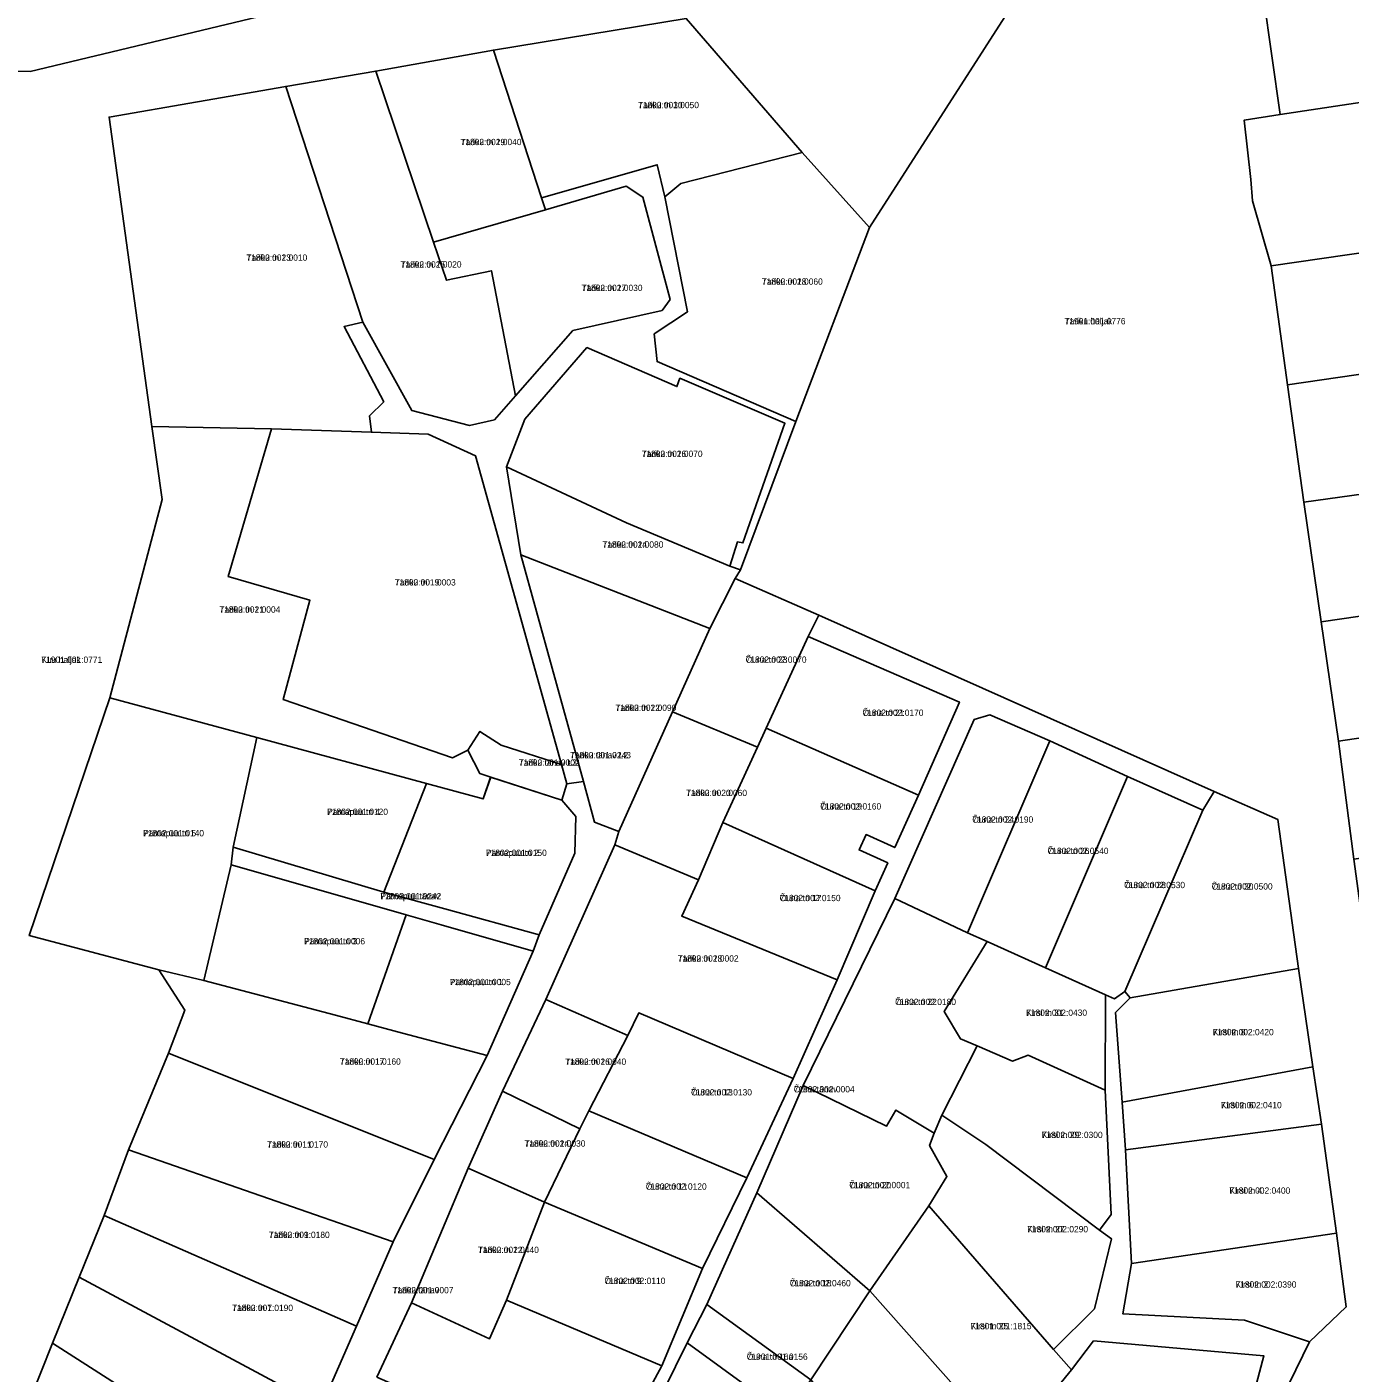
# Model space of a CAD drawing. Extents: x 529768 to 552006, y 6562269 to 6580975.
# Drawn here: x 537191.7 to 537506.7, y 6574471 to 6574791.4 of the extents above; entities that cross this region are included whole.
import ezdxf

# ---------------------------------------------------------------- set-up
doc = ezdxf.new("R2010")
doc.units = 0
for name, color, linetype in [('L_AADRESS', 7, 'Continuous'), ('PIIR', 7, 'Continuous'), ('TUNNUS', 7, 'Continuous')]:
    doc.layers.add(name, color=color, linetype=linetype)

msp = doc.modelspace()

# ---------------------------------------------------------------- linework, layer by layer
at = {"layer": 'PIIR'}
for points in [[(537456.9, 6574844.24), (537192.46, 6574780.83), (537176.64, 6574780.86), (537137.78, 6574780.85), (537101.38, 6574780.85), (537071.79, 6574780.83), (537032.72, 6574780.85), (537016.45, 6574780.81), (536967, 6574780.75), (536971.33, 6574792.88)], [(537176.64, 6574780.86), (537192.46, 6574780.83), (537456.9, 6574844.24), (537392.27, 6574743.64), (537376.22, 6574761.52), (537348.65, 6574793.39), (537302.74, 6574785.91), (537274.73, 6574780.91), (537253.3, 6574777.23), (537211.25, 6574769.95), (537221.41, 6574696.31), (537223.85, 6574678.91), (537211.39, 6574631.73), (537192.25, 6574575.13), (537223.08, 6574566.96), (537229.26, 6574557.38), (537225.37, 6574547.15), (537215.9, 6574524.17), (537210.09, 6574508.55), (537204.09, 6574493.83), (537197.75, 6574478.17), (537192.18, 6574464.15), (537186.43, 6574450.25)], [(537488.95, 6574461.89), (537497.08, 6574478.43), (537505.79, 6574486.79), (537503.45, 6574504.29), (537499.86, 6574530.3), (537497.85, 6574543.94), (537494.42, 6574567.35), (537489.47, 6574602.79), (537474.31, 6574609.41), (537380.2, 6574651.39), (537360.27, 6574660.11), (537361.61, 6574662.19), (537374.77, 6574697.53), (537392.27, 6574743.64), (537456.9, 6574844.24)], [(537486.06, 6574798.57), (537490.03, 6574770.53), (537481.52, 6574769.25), (537483.05, 6574755.11), (537483.5, 6574750.01), (537487.88, 6574734.54), (537491.8, 6574706.21), (537495.71, 6574678.33), (537499.85, 6574649.79), (537503.92, 6574621.41), (537507.62, 6574593.35), (537511.48, 6574564.86), (537515.07, 6574537.17), (537519.08, 6574507.83), (537522.96, 6574478.54), (537539.43, 6574455.47)], [(537328.88, 6574446.97), (537342.87, 6574472.73), (537352.56, 6574495.93), (537363.09, 6574517.47), (537374.15, 6574541.17), (537384.58, 6574564.6), (537393.63, 6574585.77), (537396.65, 6574592.46), (537389.81, 6574595.53), (537391.46, 6574599.18), (537398.3, 6574596.11), (537403.94, 6574608.59), (537413.69, 6574630.74), (537377.7, 6574646.29), (537380.2, 6574651.39), (537474.31, 6574609.41), (537471.68, 6574605.01), (537453.73, 6574613.04), (537435.19, 6574621.52), (537420.9, 6574627.72), (537417.2, 6574626.56), (537398.35, 6574583.97), (537376.48, 6574539.44), (537365.49, 6574513.93), (537353.58, 6574487.32), (537348.84, 6574478.2), (537332.1, 6574444.3)], [(537261.74, 6574463.02), (537270.12, 6574482.19), (537278.89, 6574502.25), (537288.68, 6574521.88), (537301.29, 6574546.62), (537312.18, 6574571.43), (537313.62, 6574575.35), (537322.14, 6574594.76), (537322.4, 6574603.52), (537319.06, 6574607.38), (537320.2, 6574611.28), (537324.17, 6574611.78), (537326.83, 6574602.14), (537332.62, 6574599.91), (537331.66, 6574596.72), (537315.2, 6574559.94), (537304.93, 6574538.11), (537296.72, 6574519.8), (537283.25, 6574487.75), (537274.96, 6574470.02)], [(537483.74, 6574465.85), (537486.18, 6574475.14), (537445.63, 6574478.66), (537440.36, 6574471.77), (537436.11, 6574476.64), (537445.83, 6574486.29), (537449.9, 6574502.98), (537447.07, 6574505.04), (537449.8, 6574508.75), (537448.37, 6574538.35), (537448.48, 6574561.04), (537450.63, 6574560.07), (537453.1, 6574561.87), (537454.36, 6574560.31), (537450.89, 6574556.86), (537452.45, 6574535.5), (537453.26, 6574524.18), (537454.65, 6574497.11), (537452.62, 6574485.11), (537481.58, 6574483.59), (537497.08, 6574478.43), (537488.95, 6574461.89)]]:
    msp.add_lwpolyline(points, dxfattribs=at)
for points in [[(537486.06, 6574798.57), (537527.63, 6574805.18), (537531.69, 6574776.86), (537490.03, 6574770.53)], [(537302.74, 6574785.91), (537348.65, 6574793.39), (537376.22, 6574761.52), (537347.35, 6574754.14), (537343.52, 6574750.94), (537341.75, 6574758.62), (537314.22, 6574750.75)], [(537274.73, 6574780.91), (537302.74, 6574785.91), (537314.22, 6574750.75), (537315.16, 6574747.89), (537288.5, 6574740.15)], [(537253.3, 6574777.23), (537274.73, 6574780.91), (537288.5, 6574740.15), (537291.57, 6574731.11), (537302.29, 6574733.37), (537308.02, 6574703.64), (537302.99, 6574697.92), (537297.03, 6574696.55), (537283.32, 6574700.14), (537271.62, 6574721.14)], [(537211.25, 6574769.95), (537253.3, 6574777.23), (537271.62, 6574721.14), (537267.21, 6574720.07), (537276.62, 6574702.2), (537273.21, 6574698.81), (537273.72, 6574694.95), (537249.9, 6574695.77), (537221.41, 6574696.31)], [(537487.88, 6574734.54), (537483.5, 6574750.01), (537483.05, 6574755.11), (537481.52, 6574769.25), (537490.03, 6574770.53), (537531.69, 6574776.86), (537536.7, 6574741.59)], [(537341.04, 6574718.33), (537348.92, 6574723.57), (537343.52, 6574750.94), (537347.35, 6574754.14), (537376.22, 6574761.52), (537392.27, 6574743.64), (537374.77, 6574697.53), (537341.7, 6574711.74)], [(537287.18, 6574694.49), (537273.72, 6574694.95), (537273.21, 6574698.81), (537276.62, 6574702.2), (537267.21, 6574720.07), (537271.62, 6574721.14), (537283.32, 6574700.14), (537297.03, 6574696.55), (537302.99, 6574697.92), (537308.02, 6574703.64), (537321.66, 6574719.13), (537342.89, 6574723.88), (537344.82, 6574726.53), (537338.34, 6574750.9), (537334.36, 6574753.47), (537315.16, 6574747.89), (537314.22, 6574750.75), (537341.75, 6574758.62), (537343.52, 6574750.94), (537348.92, 6574723.57), (537341.04, 6574718.33), (537341.7, 6574711.74), (537374.77, 6574697.53), (537361.61, 6574662.19), (537359.02, 6574663.03), (537360.84, 6574668.83), (537362.13, 6574668.59), (537372.16, 6574697.08), (537347.15, 6574707.78), (537346.42, 6574705.81), (537325, 6574715.09), (537310.23, 6574698.08), (537305.85, 6574686.69), (537309.27, 6574665.76), (537324.17, 6574611.78), (537320.2, 6574611.28), (537318.94, 6574615.83), (537298.52, 6574689.3)], [(537308.02, 6574703.64), (537302.29, 6574733.37), (537291.57, 6574731.11), (537288.5, 6574740.15), (537315.16, 6574747.89), (537334.36, 6574753.47), (537338.34, 6574750.9), (537344.82, 6574726.53), (537342.89, 6574723.88), (537321.66, 6574719.13)], [(537487.88, 6574734.54), (537536.7, 6574741.59), (537540.86, 6574713.33), (537491.8, 6574706.21)], [(537305.85, 6574686.69), (537310.23, 6574698.08), (537325, 6574715.09), (537346.42, 6574705.81), (537347.15, 6574707.78), (537372.16, 6574697.08), (537362.13, 6574668.59), (537360.84, 6574668.83), (537359.02, 6574663.03), (537334.4, 6574673.37)], [(537491.8, 6574706.21), (537540.86, 6574713.33), (537544.8, 6574685.15), (537495.71, 6574678.33)], [(537221.41, 6574696.31), (537249.9, 6574695.77), (537239.61, 6574660.58), (537259.08, 6574654.95), (537252.68, 6574631.31), (537293.03, 6574617.46), (537296.65, 6574619.3), (537299.49, 6574613.73), (537302.1, 6574612.88), (537300.3, 6574607.7), (537286.79, 6574611.36), (537246.45, 6574622.29), (537211.39, 6574631.73), (537223.85, 6574678.91)], [(537249.9, 6574695.77), (537273.72, 6574694.95), (537287.18, 6574694.49), (537298.52, 6574689.3), (537318.94, 6574615.83), (537304.57, 6574620.48), (537299.53, 6574623.75), (537296.65, 6574619.3), (537293.03, 6574617.46), (537252.68, 6574631.31), (537259.08, 6574654.95), (537239.61, 6574660.58)], [(537305.85, 6574686.69), (537334.4, 6574673.37), (537359.02, 6574663.03), (537361.61, 6574662.19), (537360.27, 6574660.11), (537354.31, 6574648.25), (537309.27, 6574665.76)], [(537499.85, 6574649.79), (537495.71, 6574678.33), (537544.8, 6574685.15), (537548.92, 6574656.97)], [(537324.17, 6574611.78), (537309.27, 6574665.76), (537354.31, 6574648.25), (537345.41, 6574628.41), (537332.62, 6574599.91), (537326.83, 6574602.14)], [(537345.41, 6574628.41), (537354.31, 6574648.25), (537360.27, 6574660.11), (537380.2, 6574651.39), (537377.7, 6574646.29), (537367.69, 6574624.54), (537365.6, 6574619.99)], [(537503.92, 6574621.41), (537499.85, 6574649.79), (537548.92, 6574656.97), (537553.04, 6574628.74)], [(537377.7, 6574646.29), (537413.69, 6574630.74), (537403.94, 6574608.59), (537367.69, 6574624.54)], [(537192.25, 6574575.13), (537211.39, 6574631.73), (537246.45, 6574622.29), (537240.77, 6574596.16), (537240.32, 6574591.98), (537233.79, 6574564.44), (537223.08, 6574566.96)], [(537345.41, 6574628.41), (537365.6, 6574619.99), (537357.34, 6574602.08), (537351.54, 6574588.42), (537331.66, 6574596.72), (537332.62, 6574599.91)], [(537398.35, 6574583.97), (537417.2, 6574626.56), (537420.9, 6574627.72), (537435.19, 6574621.52), (537415.65, 6574575.83)], [(537503.92, 6574621.41), (537553.04, 6574628.74), (537557.15, 6574600.5), (537507.62, 6574593.35)], [(537299.53, 6574623.75), (537304.57, 6574620.48), (537318.94, 6574615.83), (537320.2, 6574611.28), (537319.06, 6574607.38), (537302.1, 6574612.88), (537299.49, 6574613.73), (537296.65, 6574619.3)], [(537365.6, 6574619.99), (537367.69, 6574624.54), (537403.94, 6574608.59), (537398.3, 6574596.11), (537391.46, 6574599.18), (537389.81, 6574595.53), (537396.65, 6574592.46), (537393.63, 6574585.77), (537357.34, 6574602.08)], [(537246.45, 6574622.29), (537286.78, 6574611.34), (537276.66, 6574585.45), (537240.77, 6574596.16)], [(537420.28, 6574573.74), (537415.65, 6574575.83), (537435.19, 6574621.52), (537453.73, 6574613.04), (537434.15, 6574567.5)], [(537276.66, 6574585.45), (537286.78, 6574611.34), (537300.29, 6574607.67), (537302.09, 6574612.85), (537319.05, 6574607.36), (537322.4, 6574603.52), (537322.14, 6574594.76), (537313.62, 6574575.35), (537291.16, 6574581.49)], [(537448.48, 6574561.04), (537434.15, 6574567.5), (537453.73, 6574613.04), (537471.68, 6574605.01), (537453.1, 6574561.87), (537450.63, 6574560.07)], [(537453.1, 6574561.87), (537471.68, 6574605.01), (537474.31, 6574609.41), (537489.47, 6574602.79), (537494.42, 6574567.35), (537454.36, 6574560.31)], [(537351.54, 6574588.42), (537357.34, 6574602.08), (537393.63, 6574585.77), (537384.58, 6574564.6), (537347.57, 6574579.8)], [(537240.32, 6574591.98), (537240.77, 6574596.16), (537276.66, 6574585.45), (537291.16, 6574581.49), (537313.62, 6574575.35), (537312.18, 6574571.43), (537290.3, 6574577.69), (537281.99, 6574580.07), (537273.38, 6574582.53)], [(537331.66, 6574596.72), (537351.54, 6574588.42), (537347.57, 6574579.8), (537384.58, 6574564.6), (537374.15, 6574541.17), (537337.34, 6574556.74), (537334.78, 6574551.4), (537315.2, 6574559.94)], [(537240.32, 6574591.98), (537273.38, 6574582.53), (537281.99, 6574580.07), (537272.88, 6574554.12), (537265.12, 6574556.17), (537233.79, 6574564.44)], [(537415.65, 6574575.83), (537420.28, 6574573.74), (537410.08, 6574557.08), (537413.94, 6574550.61), (537417.91, 6574548.87), (537409.51, 6574532.41), (537407.7, 6574528.13), (537398.58, 6574533.61), (537396.35, 6574529.79), (537376.48, 6574539.44), (537398.35, 6574583.97)], [(537281.99, 6574580.07), (537290.3, 6574577.69), (537312.18, 6574571.43), (537301.29, 6574546.62), (537281.07, 6574551.96), (537272.88, 6574554.12)], [(537426.32, 6574545.25), (537417.91, 6574548.87), (537413.94, 6574550.61), (537410.08, 6574557.08), (537420.28, 6574573.74), (537434.15, 6574567.5), (537448.48, 6574561.04), (537448.37, 6574538.35), (537430.03, 6574546.72)], [(537229.26, 6574557.38), (537223.08, 6574566.96), (537233.79, 6574564.44), (537265.12, 6574556.17), (537272.88, 6574554.12), (537281.07, 6574551.96), (537301.29, 6574546.62), (537288.68, 6574521.88), (537225.37, 6574547.15)], [(537450.89, 6574556.86), (537454.36, 6574560.31), (537494.42, 6574567.35), (537497.85, 6574543.94), (537452.45, 6574535.5)], [(537315.2, 6574559.94), (537334.78, 6574551.4), (537325.43, 6574533.42), (537323.36, 6574529.16), (537304.93, 6574538.11)], [(537334.78, 6574551.4), (537337.34, 6574556.74), (537374.15, 6574541.17), (537363.09, 6574517.47), (537325.43, 6574533.42)], [(537225.37, 6574547.15), (537288.68, 6574521.88), (537278.89, 6574502.25), (537215.9, 6574524.17)], [(537409.51, 6574532.41), (537417.91, 6574548.87), (537426.32, 6574545.25), (537430.03, 6574546.72), (537448.37, 6574538.35), (537449.8, 6574508.75), (537447.07, 6574505.04), (537419.96, 6574525.42)], [(537452.45, 6574535.5), (537497.85, 6574543.94), (537499.86, 6574530.3), (537453.26, 6574524.18)], [(537304.93, 6574538.11), (537323.36, 6574529.16), (537314.9, 6574511.74), (537296.72, 6574519.8)], [(537376.48, 6574539.44), (537396.35, 6574529.79), (537398.58, 6574533.61), (537407.7, 6574528.13), (537406.61, 6574525.16), (537410.73, 6574517.84), (537406.41, 6574510.79), (537392.35, 6574490.59), (537365.49, 6574513.93)], [(537323.36, 6574529.16), (537325.43, 6574533.42), (537363.09, 6574517.47), (537352.56, 6574495.93), (537314.9, 6574511.74)], [(537445.83, 6574486.29), (537436.11, 6574476.64), (537406.41, 6574510.79), (537410.73, 6574517.84), (537406.61, 6574525.16), (537407.7, 6574528.13), (537409.51, 6574532.41), (537419.96, 6574525.42), (537447.07, 6574505.04), (537449.9, 6574502.98)], [(537453.26, 6574524.18), (537499.86, 6574530.3), (537503.45, 6574504.29), (537454.65, 6574497.11)], [(537215.9, 6574524.17), (537278.89, 6574502.25), (537270.12, 6574482.19), (537210.09, 6574508.55)], [(537296.72, 6574519.8), (537314.9, 6574511.74), (537305.88, 6574488.4), (537301.83, 6574479.18), (537283.25, 6574487.75)], [(537378.29, 6574469.43), (537353.58, 6574487.32), (537365.49, 6574513.93), (537392.35, 6574490.59)], [(537314.9, 6574511.74), (537352.56, 6574495.93), (537342.87, 6574472.73), (537305.88, 6574488.4)], [(537421.03, 6574458.3), (537392.35, 6574490.59), (537406.41, 6574510.79), (537436.11, 6574476.64), (537440.36, 6574471.77), (537432.31, 6574461.86), (537434.71, 6574460.13), (537429.38, 6574451.24)], [(537210.09, 6574508.55), (537270.12, 6574482.19), (537261.74, 6574463.02), (537204.09, 6574493.83)], [(537454.65, 6574497.11), (537503.45, 6574504.29), (537505.79, 6574486.79), (537497.08, 6574478.43), (537481.58, 6574483.59), (537452.62, 6574485.11)], [(537204.09, 6574493.83), (537261.74, 6574463.02), (537252.92, 6574442.86), (537197.75, 6574478.17)], [(537274.96, 6574470.02), (537283.25, 6574487.75), (537301.83, 6574479.18), (537305.88, 6574488.4), (537342.87, 6574472.73), (537328.88, 6574446.97), (537294.58, 6574463.18), (537293.88, 6574461.81)], [(537403.27, 6574439.63), (537378.29, 6574469.43), (537392.35, 6574490.59), (537421.03, 6574458.3), (537429.38, 6574451.24), (537456.34, 6574428.53), (537450.49, 6574421.13), (537434.84, 6574434.24), (537409.31, 6574439.64)], [(537378.29, 6574469.43), (537372.53, 6574461.04), (537348.84, 6574478.2), (537353.58, 6574487.32)], [(537192.18, 6574464.15), (537197.75, 6574478.17), (537252.92, 6574442.86), (537243.83, 6574422.06), (537220.58, 6574440.85)], [(537343.48, 6574427.68), (537328.69, 6574416.55), (537327.86, 6574422.74), (537328.2, 6574428.17), (537332.1, 6574444.3), (537348.84, 6574478.2), (537372.53, 6574461.04), (537363.84, 6574448.36), (537350.48, 6574428.88)], [(537440.36, 6574471.77), (537445.63, 6574478.66), (537486.18, 6574475.14), (537483.74, 6574465.85), (537464, 6574439.61), (537456.34, 6574428.53), (537429.38, 6574451.24), (537434.71, 6574460.13), (537432.31, 6574461.86)]]:
    msp.add_lwpolyline(points, close=True, dxfattribs=at)

# ---------------------------------------------------------------- texts
at = {"layer": 'L_AADRESS'}
for s, p in [('Tariku tn 30', (537337.18, 6574772.07)), ('Tariku tn 29', (537294.94, 6574763.27)), ('Tariku tn 23', (537243.93, 6574735.75)), ('Tariku tn 25', (537280.66, 6574734.14)), ('Tariku tn 27', (537323.75, 6574728.55)), ('Tariku tn 28', (537366.66, 6574730.05)), ('Tariku haljak', (537438.74, 6574720.62)), ('Tariku tn 26', (537338.05, 6574689.06)), ('Tariku tn 24', (537328.72, 6574667.47)), ('Tariku tn 19', (537279.27, 6574658.47)), ('Tariku tn 21', (537237.51, 6574652)), ('Kuu haljak', (537195.12, 6574640.06)), ('Õuna tn 23', (537362.8, 6574640.08)), ('Tariku tn 22', (537331.79, 6574628.62)), ('Õuna tn 21', (537390.63, 6574627.44)), ('Tariku tänav L3', (537308.78, 6574615.57)), ('Tariku tänav L2', (537320.99, 6574617.34)), ('Tariku tn 20', (537348.63, 6574608.35)), ('Õuna tn 19', (537380.57, 6574605.15)), ('Pärnapuu tn 4', (537263.15, 6574603.87)), ('Õuna tn 24', (537416.77, 6574602.02)), ('Pärnapuu tn 5', (537219.35, 6574598.77)), ('Pärnapuu tn 2', (537300.95, 6574594.1)), ('Õuna tn 26', (537434.69, 6574594.55)), ('Õuna tn 28', (537452.91, 6574586.44)), ('Õuna tn 30', (537473.76, 6574586.1)), ('Pärnapuu tänav', (537275.84, 6574583.79)), ('Õuna tn 17', (537370.9, 6574583.34)), ('Pärnapuu tn 3', (537257.68, 6574573.05)), ('Tariku tn 18', (537346.62, 6574568.95)), ('Pärnapuu tn 1', (537292.37, 6574563.35)), ('Õuna tn 22', (537398.38, 6574558.61)), ('Kirsi tn 31', (537429.58, 6574556.04)), ('Kirsi tn 8', (537474.02, 6574551.43)), ('Tariku tn 17', (537266.19, 6574544.42)), ('Tariku tn 16', (537319.86, 6574544.39)), ('Õuna tänav', (537374.25, 6574537.83)), ('Õuna tn 13', (537349.8, 6574537.1)), ('Kirsi tn 6', (537475.93, 6574534.06)), ('Kirsi tn 29', (537433.29, 6574526.96)), ('Tariku tn 11', (537248.87, 6574524.7)), ('Tariku tn 14', (537310.16, 6574524.92)), ('Õuna tn 11', (537339.02, 6574514.68)), ('Õuna tn 20', (537387.48, 6574515.02)), ('Kirsi tn 4', (537477.97, 6574513.71)), ('Tariku tn 9', (537249.27, 6574503.18)), ('Kirsi tn 27', (537429.82, 6574504.53)), ('Tariku tn 12', (537299.07, 6574499.6)), ('Tariku tänav', (537278.74, 6574490.01)), ('Õuna tn 9', (537329.19, 6574492.24)), ('Õuna tn 18', (537373.31, 6574491.68)), ('Kirsi tn 2', (537479.43, 6574491.36)), ('Tariku tn 7', (537240.54, 6574485.79)), ('Kirsi tn 25', (537416.36, 6574481.46)), ('Õuna tn 16a', (537363.06, 6574474.18))]:
    msp.add_text(s, height=1.5, dxfattribs=at).set_placement(p)
at = {"layer": 'TUNNUS'}
for s, p in [('71802:001:0050', (537337.18, 6574772.07)), ('71802:001:0040', (537294.94, 6574763.27)), ('71802:001:0010', (537243.93, 6574735.75)), ('71802:001:0020', (537280.66, 6574734.14)), ('71802:001:0030', (537323.75, 6574728.55)), ('71802:001:0060', (537366.66, 6574730.05)), ('71901:001:0776', (537438.74, 6574720.62)), ('71802:001:0070', (537338.05, 6574689.06)), ('71802:001:0080', (537328.72, 6574667.47)), ('71802:001:0003', (537279.27, 6574658.47)), ('71802:001:0004', (537237.51, 6574652)), ('71901:001:0771', (537195.12, 6574640.06)), ('71802:002:0070', (537362.8, 6574640.08)), ('71802:001:0090', (537331.79, 6574628.62)), ('71802:002:0170', (537390.63, 6574627.44)), ('71802:001:0002', (537308.78, 6574615.57)), ('71802:001:0243', (537320.99, 6574617.34)), ('71802:002:0060', (537348.63, 6574608.35)), ('71802:001:0120', (537263.15, 6574603.87)), ('71802:002:0160', (537380.57, 6574605.15)), ('71802:002:0190', (537416.77, 6574602.02)), ('71802:001:0140', (537219.35, 6574598.77)), ('71802:001:0150', (537300.95, 6574594.1)), ('71802:002:0540', (537434.69, 6574594.55)), ('71802:002:0530', (537452.91, 6574586.44)), ('71802:002:0500', (537473.76, 6574586.1)), ('71802:001:0242', (537275.84, 6574583.79)), ('71802:002:0150', (537370.9, 6574583.34)), ('71802:001:0006', (537257.68, 6574573.05)), ('71802:002:0002', (537346.62, 6574568.95)), ('71802:001:0005', (537292.37, 6574563.35)), ('71802:002:0180', (537398.38, 6574558.61)), ('71802:002:0430', (537429.58, 6574556.04)), ('71802:002:0420', (537474.02, 6574551.43)), ('71802:001:0160', (537266.19, 6574544.42)), ('71802:002:0040', (537319.86, 6574544.39)), ('71802:002:0130', (537349.8, 6574537.1)), ('71802:002:0004', (537374.25, 6574537.83)), ('71802:002:0410', (537475.93, 6574534.06)), ('71802:002:0300', (537433.29, 6574526.96)), ('71802:001:0170', (537248.87, 6574524.7)), ('71802:002:0030', (537310.16, 6574524.92)), ('71802:002:0120', (537339.02, 6574514.68)), ('71802:002:0001', (537387.48, 6574515.02)), ('71802:002:0400', (537477.97, 6574513.71)), ('71802:001:0180', (537249.27, 6574503.18)), ('71802:002:0290', (537429.82, 6574504.53)), ('71802:002:0440', (537299.07, 6574499.6)), ('71802:001:0007', (537278.74, 6574490.01)), ('71802:002:0110', (537329.19, 6574492.24)), ('71802:002:0460', (537373.31, 6574491.68)), ('71802:002:0390', (537479.43, 6574491.36)), ('71802:001:0190', (537240.54, 6574485.79)), ('71801:001:1815', (537416.36, 6574481.46)), ('71901:001:0156', (537363.06, 6574474.18))]:
    msp.add_text(s, height=1.5, dxfattribs=at).set_placement(p)

doc.saveas('drawing.dxf')
